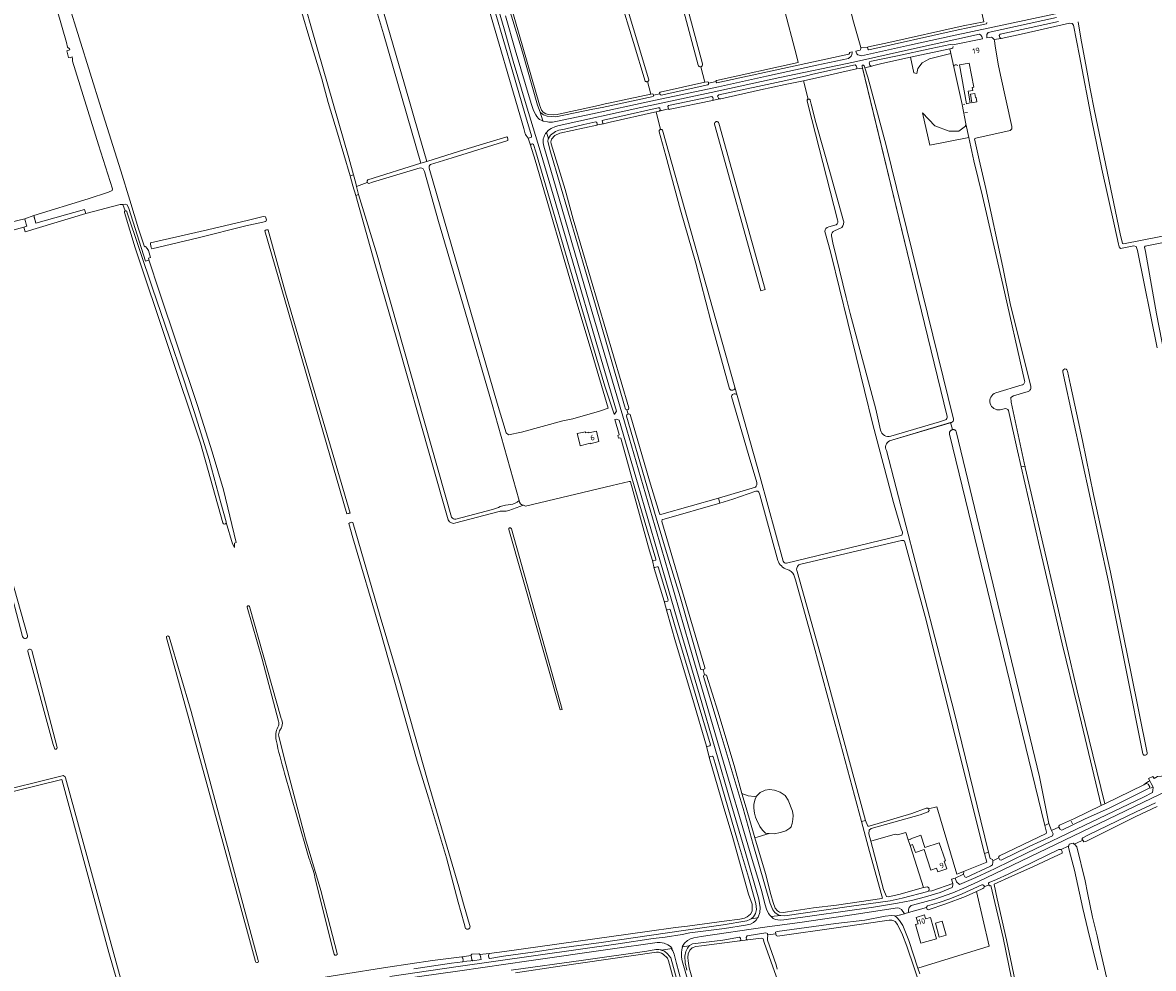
# Model space of a CAD drawing. Header units: metres. Extents: x 209813 to 223847, y 571801 to 587119.
# Tile 480 of 656: x 215632 to 216462, y 580434 to 581128. Entities that reach past the tile are written whole.
import ezdxf
from ezdxf.enums import TextEntityAlignment as Align

# ---------------------------------------------------------------- set-up
doc = ezdxf.new("R2010")
doc.units = ezdxf.units.M
for name, color, linetype, lineweight in [('B-RO-GK-BESCHOEIING-G', 8, 'GK-BESCHOEIING', 0), ('B-RO-GR-BEPLANTING_CULTUUR_BOSPLANTSOEN-GV', 8, 'Continuous', 0), ('B-RO-GR-BOUWLAND-GV', 8, 'Continuous', 0), ('B-RO-GR-GRAS-GV', 8, 'Continuous', 0), ('B-RO-KW-KUNSTWERK_STUW-G', 8, 'Continuous', 0), ('B-RO-OG-BEBOUWING-GV', 8, 'Continuous', 0), ('B-RO-OG-BEBOUWING-T18', 8, 'Continuous', 0), ('B-RO-OG-TERREIN_ERF-GV', 8, 'Continuous', 0), ('B-RO-OG-WATER_GREPPEL-GV', 8, 'Continuous', 0), ('B-RO-OG-WEG-GV', 8, 'Continuous', 0), ('B-RO-VH-ONVERHARD-GV', 8, 'Continuous', 0)]:
    doc.layers.add(name, color=color, linetype=linetype, lineweight=lineweight)
doc.styles.add('NLCS-ISO-M200-T18', font='txt', dxfattribs={"height": 0.36})
doc.linetypes.add('GK-BESCHOEIING', pattern='A,30,-5,[1,NLCS.shx,S=1,R=0,X=0,Y=0],-5', length=40)

msp = doc.modelspace()

# ---------------------------------------------------------------- linework, layer by layer
at = {"layer": 'B-RO-GK-BESCHOEIING-G', "flags": 128}
for points in [[(216323.42, 581068.495), (216322.504, 581068.248)], [(216325.285, 581062.517), (216323.436, 581062.178)], [(215633.473, 580984.285), (215633.89, 580982.953)], [(215634.491, 580980.456), (215634.934, 580978.934)], [(215640.456, 580985.315), (215640.039, 580986.92)], [(215641.319, 580982.338), (215640.456, 580985.315)], [(215641.679, 580981.111), (215641.319, 580982.338)], [(215810.262, 580976.079), (215810.941, 580976.19)], [(215810.941, 580976.19), (215811.46, 580976.274)], [(215726.294, 580963.31), (215725.761, 580965.707)], [(215871.077, 580768.019), (215870.599, 580767.904)], [(215871.623, 580768.151), (215871.077, 580768.019)], [(215872.832, 580761.41), (215872.002, 580761.218)], [(215873.502, 580761.565), (215872.832, 580761.41)], [(215955.134, 580439.989), (215954.898, 580441.44)], [(215961.185, 580443.559), (215961.682, 580440.345)], [(215968.128, 580442.153), (215967.91, 580442.94)], [(215968.129, 580442.15), (215968.128, 580442.153)]]:
    msp.add_lwpolyline(points, dxfattribs=at)
at = {"layer": 'B-RO-GR-BEPLANTING_CULTUUR_BOSPLANTSOEN-GV', "flags": 128}
for points in [[(216313.074, 581105.806), (216312.319, 581109.177), (216283.614, 581103.07), (216286.039, 581091.685), (216288.154, 581091.097), (216288.948, 581094.669), (216292.123, 581099.034), (216297.46, 581101.945)], [(216326.441, 581044.063), (216324.28, 581054.034), (216323.873, 581052.468), (216319.11, 581048.764), (216311.967, 581048.764), (216301.383, 581052.6), (216292.334, 581062.117), (216297.694, 581038.511)]]:
    msp.add_lwpolyline(points, close=True, dxfattribs=at)
at = {"layer": 'B-RO-GR-BOUWLAND-GV', "flags": 128}
for points in [[(216464.697, 580889.696), (216450.206, 580961.221), (216449.234, 580964.138), (216447.595, 580964.488), (216437.668, 580962.686), (216436.636, 580963.924), (216436.125, 580965.901), (216433.378, 580979.146), (216424.037, 581020.86), (216416.664, 581056.518), (216407.645, 581104.06), (216403.182, 581126.565), (216402.2, 581127.925), (216400.24, 581128.007), (216364.757, 581120.097), (216350.005, 581116.778), (216344.957, 581115.992), (216345.274, 581114.987), (216345.592, 581111.441), (216347.879, 581098.003), (216349.592, 581089.866), (216358.056, 581052.158), (216358.005, 581050.48), (216356.645, 581049.201), (216331.452, 581043.705), (216330.603, 581043.015), (216333.929, 581027.739), (216338.837, 581006.71), (216351.393, 580948.849), (216356.768, 580922.225), (216371.77, 580861.192)], [(216243.912, 581094.413), (216219.209, 581088.877), (216205.002, 581085.722), (216208.562, 581072.287), (216208.723, 581072.32), (216208.966, 581072.327), (216209.206, 581072.285), (216209.539, 581072.136), (216209.73, 581071.985), (216209.887, 581071.798), (216210.004, 581071.585), (216210.712, 581068.641), (216214.196, 581055.209), (216224.914, 581017.204), (216234.149, 580983.559)], [(216310.5, 580839.184), (216289.167, 580926.615), (216248.306, 581095.134), (216243.912, 581094.413)], [(216225.467, 580971.909), (216226.63, 580966.729), (216236.281, 580926.536), (216239.263, 580914.883), (216258.061, 580844.662), (216261.604, 580829.234)], [(216233.102, 580977.94), (216227.849, 580975.679)], [(216398.71, 580872.555), (216401.016, 580862.354), (216409.86, 580821.716), (216417.845, 580781.999), (216430.251, 580724.996)], [(216369.84, 580857.511), (216359.051, 580854.455), (216357.193, 580853.204), (216357.515, 580849.753), (216367.839, 580801.781), (216381.781, 580742.126), (216405.898, 580637.869), (216426.143, 580554.883), (216454.779, 580568.657), (216456.384, 580570.055), (216458.183, 580571.166), (216459.266, 580571.694), (216458.322, 580573.501), (216461.375, 580574.911), (216462.308, 580573.368), (216464.956, 580574.817), (216467.761, 580575.187), (216475.006, 580578.468)], [(216250.632, 580542.637), (216252.213, 580538.454), (216253.119, 580538.432), (216284.592, 580547.697), (216295.074, 580551.586), (216296.36, 580551.538), (216296.653, 580551.049), (216302.877, 580552.686), (216317.523, 580503.06), (216323.637, 580505.565), (216339.575, 580512.062), (216337.968, 580518.402), (216294.219, 580692.428), (216279.502, 580747.043)], [(216200.098, 580726.25), (216200.358, 580725.386), (216219.27, 580658.149), (216250.632, 580542.637)], [(216430.251, 580724.996), (216445.227, 580651.672), (216457.28, 580592.255)], [(216464.674, 580552.818), (216448.945, 580545.591), (216412.135, 580527.047), (216410.841, 580526.912), (216409.923, 580528.074), (216405.406, 580525.871), (216403.727, 580525.286), (216404.249, 580524.844), (216405.523, 580523.269), (216411.64, 580498.352), (216413.569, 580489.41), (216417.234, 580471.599), (216420.452, 580457.918), (216422.448, 580448.692), (216430.932, 580412.941), (216439.256, 580377.122), (216448.214, 580341.112), (216452.981, 580318.375), (216457.312, 580297.297), (216463.447, 580274.137)], [(216421.1, 580433.013), (216413.812, 580462.46), (216410.044, 580477.853), (216403.856, 580506.059), (216400.006, 580520.797), (216399.598, 580523.045), (216399.818, 580523.913), (216399.318, 580523.738), (216394.069, 580521.191), (216394.961, 580519.931), (216394.848, 580518.496), (216389.086, 580515.905), (216373.786, 580508.781), (216358.054, 580501.77), (216345.007, 580495.907), (216344.859, 580495.519), (216347.281, 580485.083), (216354.132, 580454.965), (216362.115, 580416.464)], [(216359.828, 580415.865), (216351.463, 580456.364), (216342.632, 580494.947), (216341.792, 580494.667), (216341.137, 580495.159), (216341.052, 580495.465), (216337.731, 580493.854), (216337.339, 580493.227), (216336.691, 580492.584), (216331.958, 580490.435), (216341.283, 580450.301), (216289.012, 580434.19), (216290.354, 580430.095)], [(216193.503, 580404.249), (216176.261, 580452.98), (216175.367, 580455.757), (216174.041, 580456.21), (216158.187, 580454.255), (216141.412, 580452.104), (216130.188, 580450.491), (216125.99, 580450.023), (216123.205, 580449.068), (216121.55, 580447.444), (216120.478, 580444.783), (216120.21, 580441.994), (216120.278, 580439.423), (216121.119, 580434.377), (216129.004, 580407.035)], [(216111.921, 580417.893), (216105.889, 580439.64), (216105.098, 580441.417), (216102.038, 580444.533), (216100.822, 580445.271), (216098.598, 580445.81), (216097.124, 580445.802), (216026.304, 580435.676), (215993.729, 580430.755)]]:
    msp.add_lwpolyline(points, dxfattribs=at)
at = {"layer": 'B-RO-GR-BOUWLAND-GV'}
for points in [[(216234.149, 580983.559, -0.3117731), (216233.102, 580977.94)], [(216227.849, 580975.679, 0.3089588), (216225.467, 580971.909)], [(216371.77, 580861.192, -0.4209137), (216369.84, 580857.511)], [(216309.15, 580836.8, 0.3965071), (216310.5, 580839.184)], [(216261.604, 580829.234, 0.4334538), (216269.17, 580824.819)], [(216279.502, 580747.043, 0.4034613), (216277.015, 580748.163)]]:
    msp.add_lwpolyline(points, format="xyb", dxfattribs=at)
at = {"layer": 'B-RO-GR-GRAS-GV', "flags": 128}
for points in [[(216190.787, 581331.518), (216191.218, 581331.554), (216191.64, 581331.46), (216192.015, 581331.243), (216192.356, 581330.891), (216201.774, 581294.098), (216219.344, 581222.385), (216224.912, 581199.733), (216231.445, 581170.678), (216241.226, 581130.855), (216246.128, 581113.723), (216246.988, 581110.151), (216251.932, 581110.457)], [(216064.132, 581311.89), (216058.922, 581308.723), (216030.235, 581293.262), (216028.149, 581292.014), (216029.643, 581288.296), (216032.184, 581279.182), (216032.412, 581279.27), (216032.652, 581279.311), (216032.895, 581279.305), (216033.133, 581279.252), (216033.458, 581279.087), (216033.85, 581278.73), (216091.564, 581086.477), (216091.445, 581086.079), (216091.384, 581085.932), (216091.219, 581085.661), (216091.117, 581085.539), (216090.878, 581085.33), (216090.602, 581085.173)], [(216127.651, 581097.282), (216073.815, 581298.87), (216073.913, 581299.34), (216073.961, 581299.493), (216074.103, 581299.781), (216074.299, 581300.034), (216074.415, 581300.145), (216074.542, 581300.244), (216074.822, 581300.401), (216071.502, 581313.578), (216070.974, 581313.46)], [(216074.822, 581300.401), (216074.972, 581300.457), (216075.286, 581300.524), (216075.607, 581300.526), (216075.922, 581300.465), (216076.073, 581300.411), (216076.355, 581300.259), (216076.602, 581300.053), (216076.791, 581299.839), (216130.856, 581098.098)], [(215622.253, 580981.571), (215633.473, 580984.285), (215640.039, 580986.92), (215679.936, 580999.002), (215694.835, 581003.883), (215697.748, 581005.115), (215697.776, 581006.371), (215687.652, 581038.672), (215668.472, 581100.167), (215668.569, 581101.963), (215668.181, 581103.222), (215666.716, 581102.619), (215665.597, 581102.963), (215664.477, 581107.702), (215666.506, 581108.378), (215666.23, 581109.236), (215664.907, 581110.372), (215664.062, 581113.9), (215657.264, 581137.723), (215623.414, 581258.395)], [(216251.932, 581110.457), (216252.781, 581110.764), (216267.665, 581113.897), (216322.258, 581126.009), (216337.451, 581129.127), (216319.914, 581208.078)], [(216001.39, 581045.603), (216000.936, 581046.198), (216000.667, 581046.763), (215999.651, 581050.601), (215971.033, 581148.91), (215964.106, 581173.805), (215960.891, 581186.86), (215957.551, 581196.111), (215957.295, 581196.187), (215926.102, 581187.364), (215887.42, 581175.564), (215887.01, 581173.73), (215893.338, 581148.487), (215912.155, 581083.316), (215922.879, 581045.784), (215928.543, 581026.591), (215952.596, 581034.097), (215970.176, 581039.385), (215987.248, 581044.623), (215987.676, 581044.024), (215988.099, 581042.966), (215988.037, 581041.826), (215947.228, 581029.135), (215931.251, 581024.235)], [(215885.198, 581013.066), (215924.095, 581025.203), (215896.668, 581120.265), (215888.715, 581147.346), (215880.522, 581175.688), (215879.05, 581180.282), (215841.459, 581168.973), (215839.556, 581173.452), (215839.321, 581175.866)], [(215835.443, 581154.684), (215848.211, 581108.986), (215871.449, 581029.235), (215874.819, 581016.649), (215876.547, 581010.649), (215877.033, 581008.205)], [(215944.215, 580763.306), (215931.659, 580807.143), (215906.618, 580895.784), (215889.908, 580953.182), (215876.497, 581001.517), (215874.202, 581008.555), (215872.345, 581016.043), (215863.074, 581047.176), (215856.273, 581069.841), (215851.474, 581087.138), (215841.172, 581121.023), (215831.675, 581153.428)], [(215987.377, 581151.323), (216011.167, 581068.04), (216012.808, 581064.22), (216014.08, 581062.795), (216015.954, 581061.545), (216017.902, 581061.087), (216021.718, 581060.816), (216024.224, 581060.971), (216025.212, 581061.238), (216050.18, 581066.545), (216056.63, 581068.133), (216057.227, 581068.38), (216092.893, 581075.973), (216090.602, 581085.173), (216090.454, 581085.117), (216090.144, 581085.05), (216089.826, 581085.048), (216089.669, 581085.071), (216089.515, 581085.109), (216089.222, 581085.233), (216089.087, 581085.316), (216088.819, 581085.522), (216080.193, 581113.88), (216070.168, 581147.014)], [(215665.6, 581144.053), (215665.793, 581143.496), (215665.353, 581143.338), (215689.563, 581065.296), (215703.992, 581019.588), (215710.586, 580998.039), (215716.917, 580976.975), (215721.297, 580963.778), (215722.098, 580963.994), (215723.423, 580962.514), (215724.379, 580961.25), (215725.735, 580955.977), (215724.256, 580955.515), (215724.756, 580953.558), (215731.976, 580932.034), (215760.286, 580847.235), (215771.002, 580813.236), (215779.337, 580785.323), (215788.686, 580746.608), (215787.381, 580746.195), (215787.446, 580743.169), (215785.898, 580745.725), (215781.252, 580761.47)], [(216132.707, 581084.665), (216134.396, 581085.037), (216135.199, 581084.673), (216135.313, 581083.883), (216140.827, 581085.118), (216140.728, 581085.508), (216141.247, 581085.95), (216201.048, 581099.194), (216199.774, 581104.207), (216190.38, 581140.494)], [(216406.741, 581128.939), (216408.604, 581117.023), (216412.714, 581094.718), (216415.385, 581079.75), (216418.683, 581063.597), (216437.422, 580973.278), (216439.072, 580966.307), (216439.853, 580965.963), (216490.982, 580976.107), (216492.78, 580976.126), (216494.838, 580975.954), (216495.141, 580974.646), (216499.267, 580975.324), (216498.99, 580976.833), (216502.098, 580978.014), (216509.025, 580979.443), (216525.272, 580982.247), (216531.267, 580983.706), (216548.866, 580986.316), (216551.385, 580986.774)], [(216367.26, 580865.62), (216351.39, 580936.183), (216336.441, 581001.006), (216330.132, 581026.96), (216326.441, 581044.063), (216297.694, 581038.511), (216292.334, 581062.117), (216301.383, 581052.6), (216311.967, 581048.764), (216319.11, 581048.764), (216323.873, 581052.468), (216324.28, 581054.034), (216321.465, 581068.336), (216313.074, 581105.806), (216297.46, 581101.945), (216292.123, 581099.034), (216288.948, 581094.669), (216288.154, 581091.097), (216286.039, 581091.685), (216283.614, 581103.07), (216262.543, 581098.466), (216250.098, 581095.379), (216252.297, 581088.449), (216265.599, 581038.355), (216315.044, 580837.313)], [(216129.641, 581095.97), (216132.707, 581084.665)], [(216205.002, 581085.722), (216191.559, 581083.05), (216173.388, 581079.003), (216144.381, 581072.487), (216143.318, 581072.551), (216138.232, 581071.239), (216107.179, 581064.867), (216106.451, 581064.735), (216105.856, 581065.099), (216096.865, 581063.035), (216100.133, 581050.034), (216100.56, 581050.083), (216100.982, 581050.002), (216101.36, 581049.799), (216101.638, 581049.567), (216154.668, 580860.751)], [(216099.619, 581076.163), (216099.41, 581076.89), (216099.938, 581077.457), (216132.707, 581084.665)], [(216230.08, 580983.602), (216208.464, 581067.95), (216207.655, 581071.043), (216207.667, 581071.287), (216207.726, 581071.523), (216207.832, 581071.742), (216207.979, 581071.937), (216208.161, 581072.098), (216208.372, 581072.221), (216208.562, 581072.287), (216205.002, 581085.722)], [(216092.893, 581075.973), (216094.107, 581076.232), (216094.8, 581076.006), (216094.981, 581075.169), (216099.619, 581076.163)], [(216096.865, 581063.035), (216095.657, 581062.791), (216063.156, 581055.36), (216058.263, 581054.221), (216053.659, 581053.401)], [(216142.921, 581054.61), (216176.781, 580932.53), (216173.789, 580931.59), (216139.791, 581053.894)], [(216053.659, 581053.401), (216053.24, 581053.267), (216026.243, 581047.245), (216022.587, 581045.622), (216020.158, 581042.779), (216019.654, 581040.953), (216019.932, 581039.449), (216030.076, 581005.872), (216035.877, 580984.172), (216043.105, 580960.204), (216076.842, 580845.496), (216076.573, 580844.497), (216075.426, 580844.151), (216076.343, 580840.962), (216076.758, 580841.092), (216077.823, 580840.765), (216092.025, 580791.983), (216099.117, 580768.769), (216099.58, 580767.61), (216099.761, 580767.397), (216101.122, 580767.591), (216142.575, 580779.356), (216169.78, 580787.264)], [(216150.739, 580859.644), (216136.981, 580909.36), (216125.935, 580951.779), (216114.84, 580990.776), (216104.011, 581030.652), (216099.071, 581048.374), (216099.11, 581048.936), (216099.194, 581049.211), (216099.331, 581049.463), (216099.623, 581049.777), (216099.865, 581049.931), (216100.133, 581050.034)], [(215930.378, 581021.606), (215980.239, 580849.103), (215986.891, 580827.255), (215988.529, 580825.67), (215998.17, 580827.66), (216028.373, 580835.955), (216035.715, 580837.622), (216055.254, 580843.182), (216061.688, 580845.252), (216050.044, 580885.169), (216038.684, 580922.793), (216008.2, 581027.424), (216004.739, 581038.554), (216002.842, 581043.724), (216001.39, 581045.603)], [(215923.728, 581021.929), (215888.735, 581011.198), (215885.965, 581010.404)], [(215996.238, 580777.478), (215976.567, 580848.099), (215956.822, 580916.171), (215937.256, 580982.338), (215926.942, 581019.099)], [(215884.815, 581011.151), (215877.033, 581008.205), (215878.492, 581002.301), (215892.176, 580957.753), (215946.779, 580765.255)], [(215707.107, 580990.192), (215705.504, 580995.015), (215703.552, 580994.906), (215678.273, 580988.421), (215633.778, 580974.923), (215632.739, 580978.327), (215603.304, 580970.189), (215554.03, 580956.164), (215527.176, 580948.45), (215488.423, 580936.907), (215485.768, 580935.781), (215485.075, 580934.955), (215483.836, 580934.558), (215485.142, 580930.349), (215486.688, 580930.713), (215586.228, 580561.053), (215586.573, 580559.704)], [(215778.826, 580761.043), (215762.39, 580819.646), (215714.553, 580963.156), (215706.746, 580988.969)], [(216495.141, 580974.646), (216495.598, 580972.67), (216494.603, 580971.94), (216477.704, 580968.802), (216455.738, 580964.299), (216455.306, 580963.569), (216455.931, 580960.49), (216464.211, 580914.731), (216471.653, 580875.631), (216474.727, 580860.016), (216490.054, 580779.263), (216492.29, 580767.79)], [(215631.902, 580677.661), (215620.315, 580721.778), (215568.565, 580910.921), (215562.952, 580931.313)], [(215566.342, 580932.428), (215589.915, 580841.815), (215610.675, 580765.273), (215635.571, 580678.368)], [(216156.374, 580854.676), (216154.668, 580860.751)], [(216346.084, 580856.535), (216365.522, 580862.424)], [(216170.66, 580790.869), (216164.473, 580812.029), (216152.258, 580854.021)], [(216156.374, 580854.676), (216173.205, 580794.749), (216190.179, 580733.009)], [(216352.217, 580844.843), (216349.456, 580844.216)], [(216392.393, 580537.627), (216392.414, 580538.41), (216392.989, 580539.27), (216403.855, 580544.138), (216423.398, 580553.563), (216406.423, 580625.376), (216394.993, 580672.289), (216378.33, 580743.532), (216362.105, 580814.078), (216355.439, 580843.543)], [(216313.03, 580834.738), (216268.049, 580821.308)], [(216313.672, 580834.93), (216313.03, 580834.738), (216314.286, 580829.595), (216314.547, 580829.636), (216314.811, 580829.652), (216315.076, 580829.641), (216315.338, 580829.604), (216315.595, 580829.541), (216315.844, 580829.453), (216316.084, 580829.341), (216316.311, 580829.206), (216316.524, 580829.049), (216316.72, 580828.871), (216316.898, 580828.675), (216317.199, 580828.268), (216361.047, 580645.671), (216378.185, 580574.696), (216385.049, 580540.334), (216387.155, 580535.159), (216392.393, 580537.627)], [(216265.844, 580814.289), (216315.657, 580622.385), (216340.714, 580519.317), (216342.146, 580514.735), (216343.686, 580514.001), (216343.92, 580512.88), (216348.469, 580515.055), (216348.187, 580515.602), (216348.839, 580516.546), (216383.209, 580533.143), (216383.452, 580533.958), (216382.155, 580538.953), (216312.155, 580826.375), (216312.174, 580827.18), (216312.206, 580827.443), (216312.265, 580827.701), (216312.349, 580827.952), (216312.457, 580828.193), (216312.588, 580828.423), (216312.742, 580828.639), (216312.916, 580828.838), (216313.109, 580829.019), (216313.319, 580829.18), (216313.544, 580829.319), (216313.782, 580829.435), (216314.03, 580829.527), (216314.286, 580829.595)], [(215961.185, 580443.559), (215961.15, 580443.841), (215961.264, 580444.175), (215961.524, 580444.414), (215961.796, 580444.496), (215966.635, 580444.704), (215966.964, 580444.636), (215967.165, 580444.537), (215967.342, 580444.399), (215967.488, 580444.229), (215974.257, 580444.881), (215985.678, 580446.433), (216090.347, 580461.001), (216110.97, 580463.997), (216119.811, 580465.105), (216146.799, 580468.606), (216158.187, 580470.191), (216161.694, 580470.934), (216163.59, 580471.857), (216166.218, 580473.751), (216167.267, 580476.038), (216167.465, 580478.364), (216167.32, 580481.268), (216164.732, 580488.582), (216153.096, 580529.843), (216146.012, 580553.576), (216136.115, 580588.163), (216133.794, 580597.231), (216123.853, 580631.32), (216111.089, 580673.823), (216104.634, 580696.185), (216102.797, 580703.559), (216095.346, 580727.646), (216094.256, 580733.443), (216091.969, 580740.703), (216078.005, 580791.363), (216077.698, 580791.56), (216077.163, 580791.63), (216064.66, 580788.598), (216000.946, 580773.437), (215999.542, 580774.097), (215988.843, 580770.277)], [(216169.997, 580784.443), (216153.238, 580778.549), (216143.612, 580775.537), (216102.703, 580763.885), (216101.297, 580763.606), (216101.028, 580762.2), (216122.315, 580689.738), (216132.503, 580654.966), (216132.503, 580653.87), (216131.339, 580653.446), (216132.459, 580649.506), (216133.017, 580649.647), (216133.767, 580649.217), (216142.093, 580622.803), (216154.048, 580582.885), (216159.859, 580562.53), (216164.44, 580560.778), (216168.965, 580560.222), (216170.498, 580560.459), (216173.117, 580563.181), (216176.94, 580564.754), (216179.983, 580565.325), (216183.676, 580564.78), (216188.021, 580563.371), (216191.465, 580560.892), (216193.776, 580557.6), (216196.919, 580549.551), (216197.347, 580546.145), (216197.213, 580543.283), (216196.704, 580540.458), (216195.878, 580538.021), (216195.023, 580537.044), (216191.999, 580535.102), (216188.169, 580533.679), (216183.464, 580532.912), (216179.937, 580532.993)], [(216192.576, 580731.595), (216276.497, 580751.788)], [(216169.402, 580529.889), (216177.16, 580503.65), (216181.049, 580488.269), (216182.771, 580482.428), (216184.329, 580478.283), (216185.959, 580476.344), (216187.505, 580475.359), (216190.363, 580475.023), (216193.331, 580475.454), (216212.332, 580478.347), (216229.137, 580480.492), (216262.433, 580485.332), (216262.986, 580485.609), (216262.406, 580487.376), (216253.421, 580519.85), (216247.537, 580541.806), (216232.116, 580599.08), (216225.601, 580623.162), (216212.786, 580670.212), (216199.251, 580719.251), (216198.004, 580722.859)], [(215819.604, 580615.493), (215807.653, 580661.096), (215796.766, 580699.164)], [(215798.382, 580699.74), (215821.758, 580617.587)], [(215739.406, 580677.449), (215755.646, 580622.63), (215804.903, 580439.771)], [(215819.958, 580604.397), (215823.845, 580588.621), (215839.644, 580529.209), (215850.728, 580491.179), (215862.87, 580444.96)], [(215588.373, 580558.601), (215607.652, 580562.202), (215660.838, 580575.458)], [(215663.467, 580573.915), (215709.146, 580407.138), (215747.75, 580412.401), (215790.683, 580418.466), (215797.197, 580419.001), (215797.958, 580420.262), (215808.541, 580421.794), (215809.947, 580421.089), (215817.296, 580422.07), (215826.893, 580423.211), (215865.847, 580429.418), (215899.955, 580434.944), (215932.667, 580439.701), (215954.235, 580442.503)], [(215841.904, 580515.144), (215833.312, 580545.009), (215824.229, 580577.346)], [(215660.756, 580572.657), (215608.942, 580560.061), (215590.306, 580556.281)], [(215706.363, 580406.626), (215695.189, 580445.61), (215660.756, 580572.657)], [(216159.859, 580562.53), (216162.917, 580551.82), (216169.402, 580529.889), (216179.937, 580532.993), (216177.13, 580533.39), (216174.957, 580535.585), (216172.918, 580538.258), (216170.578, 580543.269), (216169.854, 580544.942), (216169.065, 580548.044), (216168.554, 580551.665), (216168.611, 580554.567), (216169.506, 580558.133), (216170.498, 580560.459)]]:
    msp.add_lwpolyline(points, dxfattribs=at)
at = {"layer": 'B-RO-GR-GRAS-GV'}
for points in [[(216130.856, 581098.098, -0.4417406), (216129.641, 581095.97)], [(216139.791, 581053.894, -0.9475702), (216142.921, 581054.61)], [(215926.942, 581019.099, 0.3070197), (215923.728, 581021.929)], [(215931.251, 581024.235, 0.3534245), (215930.378, 581021.606)], [(215706.746, 580988.969, -0.3969749), (215707.107, 580990.192)], [(216228.947, 580980.08, 0.3652328), (216230.08, 580983.602)], [(216365.522, 580862.424, 0.4484475), (216367.26, 580865.62)], [(216154.668, 580860.751, -0.8419791), (216150.739, 580859.644)], [(216349.456, 580844.216, -0.9325942), (216346.084, 580856.535)], [(216355.439, 580843.543, 0.4299337), (216352.217, 580844.843)], [(216169.78, 580787.264, 0.2693406), (216170.66, 580790.869)], [(215982.488, 580773.138, -0.0555134), (215990.08, 580774.594)], [(215984.517, 580769.665, 0.0967761), (215981.664, 580769.593)], [(215988.843, 580770.277, -0.1020918), (215984.517, 580769.665)], [(215781.252, 580761.47, -0.8614907), (215778.826, 580761.043)], [(215988.659, 580756.358, -0.9230858), (215990.555, 580757.013)], [(216276.497, 580751.788, 0.4193301), (216277.597, 580754.2)], [(216192.949, 580726.932, -0.2307101), (216186.219, 580733.604)], [(216198.004, 580722.859, 0.2302556), (216192.949, 580726.932)], [(215796.766, 580699.164, -0.9852571), (215798.382, 580699.74)], [(215819.682, 580612.106, 0.209053), (215819.604, 580615.493)], [(215821.758, 580617.587, -0.2940551), (215820.499, 580608.546)], [(215824.229, 580577.346, -0.0246247), (215818.005, 580601.607)], [(215660.838, 580575.458, -0.428937), (215663.467, 580573.915)], [(215846.495, 580500.756, 0.0393034), (215841.904, 580515.144)], [(215804.903, 580439.771, -1.0376985), (215802.844, 580438.95)]]:
    msp.add_lwpolyline(points, format="xyb", dxfattribs=at)
at = {"layer": 'B-RO-GR-GRAS-GV', "flags": 128}
for points in [[(215725.761, 580965.707), (215725.69, 580966.764), (215767.685, 580976.402), (215797.755, 580983.487), (215808.539, 580986.141), (215810.045, 580985.773), (215810.874, 580983.564), (215810.479, 580982.379), (215795.782, 580979.145), (215760.63, 580970.536), (215726.817, 580962.324), (215726.294, 580963.31)], [(215809.567, 580975.514), (215810.262, 580976.079), (215811.46, 580976.274), (215811.92, 580976.287), (215812.179, 580976.114), (215824.929, 580930.1), (215872.25, 580768.37), (215871.623, 580768.151), (215870.599, 580767.904), (215869.892, 580767.789)], [(215874.211, 580750.194), (215871.395, 580760.742), (215872.002, 580761.218), (215873.502, 580761.565), (215874.373, 580761.517), (215894.275, 580692.374), (215909.112, 580643.063), (215929.675, 580570.466), (215952.093, 580493.799), (215955.508, 580481.448), (215960.347, 580464.422), (215960.252, 580464.074), (215960.182, 580463.893), (215960.095, 580463.721), (215959.869, 580463.408), (215959.585, 580463.146), (215959.425, 580463.039), (215959.254, 580462.948), (215958.89, 580462.82), (215958.507, 580462.769), (215958.314, 580462.773), (215957.933, 580462.84), (215957.75, 580462.901), (215957.574, 580462.982), (215957.408, 580463.079), (215957.045, 580463.344), (215955.968, 580466.952), (215951.495, 580482.535), (215943.036, 580515.124), (215929.882, 580559.263), (215921.395, 580586.196), (215893.988, 580683.04)], [(216460.31, 580569.697), (216459.266, 580571.694), (216458.183, 580571.166), (216456.384, 580570.055), (216454.779, 580568.657), (216456.867, 580569.661), (216457.981, 580569.329), (216459.108, 580567.261), (216458.785, 580566.326), (216461.711, 580566.715), (216461.757, 580566.997)], [(216281.844, 580528.322), (216280.017, 580533.753), (216273.989, 580532.156), (216273.035, 580532.192), (216272.304, 580532.564), (216254.421, 580527.488), (216263.716, 580491.934), (216265.833, 580486.737), (216267.098, 580486.618), (216275.026, 580488.268), (216293.035, 580493.269), (216283.199, 580524.295)], [(215954.235, 580442.503), (215954.898, 580441.44), (215955.134, 580439.989), (215954.939, 580439.006), (215960.769, 580439.554), (215962.061, 580439.79), (215961.682, 580440.345), (215961.185, 580443.559)]]:
    msp.add_lwpolyline(points, close=True, dxfattribs=at)
at = {"layer": 'B-RO-GR-GRAS-GV'}
msp.add_arc((215886.109, 581011.888), 1.489, 127.721776, 263.560586, dxfattribs=at)
at = {"layer": 'B-RO-KW-KUNSTWERK_STUW-G', "flags": 128}
msp.add_lwpolyline([(216402.541, 580540.235), (216401.508, 580542.17)], dxfattribs=at)
at = {"layer": 'B-RO-OG-BEBOUWING-GV', "flags": 128}
for points in [[(216281.844, 580528.322), (216283.199, 580524.295), (216285.131, 580524.945), (216287.115, 580519.048), (216293.497, 580521.195), (216298.582, 580506.082), (216302.755, 580507.486), (216303.653, 580504.818), (216310.14, 580507.001), (216308.22, 580512.707), (216309.173, 580513.028), (216304.709, 580526.296), (216294.104, 580522.728), (216291.077, 580531.725), (216283.687, 580529.239), (216283.776, 580528.972)], [(216287.262, 580466.186), (216291.216, 580452.492), (216302.703, 580455.8), (216298.201, 580471.392), (216294.56, 580470.344), (216293.733, 580473.206), (216287.734, 580471.478), (216289.109, 580466.718)]]:
    msp.add_lwpolyline(points, close=True, dxfattribs=at)
at = {"layer": 'B-RO-OG-TERREIN_ERF-GV', "flags": 128}
for points in [[(216313.989, 581109.555), (216312.319, 581109.177), (216315.31, 581095.82)], [(216291.8, 580417.733), (216280.775, 580450.262), (216277.743, 580458.596), (216273.995, 580466.253), (216272.409, 580468.302), (216271.402, 580468.964), (216269.85, 580469.354), (216267.807, 580469.507), (216230.804, 580464.078), (216185.974, 580457.569), (216185.047, 580458.153), (216184.781, 580459.423), (216178.649, 580458.598), (216178.781, 580457.837), (216178.499, 580456.675), (216178.526, 580454.774), (216185.065, 580436.491), (216185.624, 580433.488)]]:
    msp.add_lwpolyline(points, dxfattribs=at)
at = {"layer": 'B-RO-OG-TERREIN_ERF-GV'}
for points in [[(216314.984, 581110.837, -0.283791), (216313.989, 581109.555)], [(216315.31, 581095.82, -0.7836179), (216318.17, 581096.751)]]:
    msp.add_lwpolyline(points, format="xyb", dxfattribs=at)
at = {"layer": 'B-RO-OG-TERREIN_ERF-GV', "flags": 128}
for points in [[(216330.046, 581081.116), (216328.893, 581080.888), (216329.323, 581078.71), (216325.786, 581078.011), (216327.471, 581069.484), (216324.673, 581068.931), (216319.472, 581097.383), (216326.563, 581098.749)], [(216331.321, 581073.504), (216331.729, 581073.572), (216332.3, 581070.188), (216328.68, 581069.577), (216328.202, 581072.776), (216327.675, 581075.899), (216330.827, 581076.431)], [(216040.83, 580819.271), (216038.936, 580826.655), (216044.958, 580827.996), (216045.145, 580827.157), (216047.415, 580827.662), (216047.527, 580827.159), (216053.213, 580828.425), (216054.895, 580820.873), (216048.452, 580819.234), (216048.344, 580819.655), (216041.202, 580817.823)], [(216296.883, 580490.711), (216299.238, 580491.062), (216314.648, 580496.365), (216313.563, 580499.45), (216316.414, 580500.287), (216322.506, 580503.062), (216322.436, 580503.212), (216322.622, 580505.117), (216317.523, 580503.06), (216302.877, 580552.686), (216296.653, 580551.049), (216297.287, 580549.992), (216296.615, 580549.014), (216290.615, 580546.803), (216254.81, 580536.771), (216253.143, 580535.599), (216253.002, 580532.916), (216254.421, 580527.488), (216272.304, 580532.564), (216273.035, 580532.192), (216273.989, 580532.156), (216280.017, 580533.753), (216281.844, 580528.322), (216283.776, 580528.972), (216283.687, 580529.239), (216291.077, 580531.725), (216294.104, 580522.728), (216304.709, 580526.296), (216309.173, 580513.028), (216308.22, 580512.707), (216310.14, 580507.001), (216303.653, 580504.818), (216302.755, 580507.486), (216298.582, 580506.082), (216293.497, 580521.195), (216287.115, 580519.048), (216285.131, 580524.945), (216283.199, 580524.295), (216293.035, 580493.269), (216296.054, 580493.879), (216296.986, 580493.152), (216297.342, 580491.965)], [(216289.012, 580434.19), (216341.283, 580450.301), (216331.958, 580490.435), (216323.864, 580486.759), (216309.417, 580481.436), (216296.524, 580476.958), (216295.677, 580477.153), (216295.237, 580478.805), (216282.037, 580474.958), (216276.378, 580473.354), (216272.389, 580472.307), (216273.48, 580471.452), (216275.484, 580469.156), (216277.969, 580465.395), (216282.343, 580454.53)], [(216301.831, 580467.302), (216306.89, 580468.69), (216309.712, 580458.407), (216304.653, 580457.019)]]:
    msp.add_lwpolyline(points, close=True, dxfattribs=at)
at = {"layer": 'B-RO-OG-WATER_GREPPEL-GV', "flags": 128}
for points in [[(216130.856, 581098.098), (216076.791, 581299.839), (216076.602, 581300.053), (216076.484, 581300.162), (216076.355, 581300.259), (216076.073, 581300.411), (216075.766, 581300.504), (216075.607, 581300.526), (216075.286, 581300.524), (216075.127, 581300.498), (216074.822, 581300.401), (216074.542, 581300.244), (216074.415, 581300.145), (216074.195, 581299.912), (216074.103, 581299.781), (216073.961, 581299.493), (216073.913, 581299.34), (216073.815, 581298.87), (216127.651, 581097.282)], [(216070.168, 581147.014), (216080.193, 581113.88), (216088.819, 581085.522), (216089.087, 581085.316), (216089.222, 581085.233), (216089.515, 581085.109), (216089.826, 581085.048), (216089.985, 581085.041), (216090.144, 581085.05), (216090.454, 581085.117), (216090.602, 581085.173), (216090.878, 581085.33), (216091.117, 581085.539), (216091.219, 581085.661), (216091.384, 581085.932), (216091.445, 581086.079), (216091.564, 581086.477), (216033.85, 581278.73)], [(215873.176, 581016.238), (215874.819, 581016.649), (215871.449, 581029.235), (215848.211, 581108.986), (215835.443, 581154.684)], [(215831.675, 581153.428), (215841.172, 581121.023), (215851.474, 581087.138), (215856.273, 581069.841), (215863.074, 581047.176), (215872.345, 581016.043), (215873.176, 581016.238)], [(216315.044, 580837.313), (216265.599, 581038.355), (216252.297, 581088.449), (216249.652, 581096.75), (216249.54, 581096.948), (216249.427, 581097.067), (216249.163, 581097.232), (216248.892, 581097.292), (216248.687, 581097.266), (216248.508, 581097.199), (216248.329, 581097.107), (216248.197, 581096.948), (216248.111, 581096.809), (216248.052, 581096.65), (216248.032, 581096.445), (216248.067, 581096.121)], [(216248.067, 581096.121), (216289.167, 580926.615), (216310.5, 580839.184)], [(216234.149, 580983.559), (216224.914, 581017.204), (216214.196, 581055.209), (216210.712, 581068.641), (216210.004, 581071.585), (216209.813, 581071.895), (216209.539, 581072.136), (216209.206, 581072.285), (216208.844, 581072.33), (216208.603, 581072.299), (216208.263, 581072.165), (216208.066, 581072.022), (216207.9, 581071.843), (216207.774, 581071.635), (216207.691, 581071.406), (216207.655, 581071.165), (216207.667, 581070.922), (216208.464, 581067.95), (216230.08, 580983.602)], [(216173.789, 580931.59), (216176.781, 580932.53), (216142.921, 581054.61)], [(216139.791, 581053.894), (216173.789, 580931.59)], [(215878.492, 581002.301), (215876.497, 581001.517), (215889.908, 580953.182), (215906.618, 580895.784), (215931.659, 580807.143), (215944.215, 580763.306)], [(215946.779, 580765.255), (215892.176, 580957.753), (215878.492, 581002.301)], [(216228.947, 580980.08), (216223.567, 580978.503)], [(216220.77, 580974.967), (216223.329, 580965.647), (216225.262, 580958.168), (216256.031, 580833.476), (216271.197, 580776.213), (216276.756, 580756.856), (216277.597, 580754.2)], [(216395.413, 580872.122), (216395.917, 580869.517), (216428.782, 580717.718), (216441.993, 580651.685), (216454.081, 580591.521)], [(216457.28, 580592.255), (216445.227, 580651.672), (216430.251, 580724.996), (216417.845, 580781.999), (216409.86, 580821.716), (216401.016, 580862.354), (216398.71, 580872.555)], [(216268.049, 580821.308), (216313.672, 580834.93)], [(216309.15, 580836.8), (216304.785, 580835.446), (216269.17, 580824.819)], [(216279.502, 580747.043), (216294.219, 580692.428), (216337.968, 580518.402), (216340.714, 580519.317), (216315.657, 580622.385), (216265.844, 580814.289)], [(216169.78, 580787.264), (216142.575, 580779.356), (216143.612, 580775.537), (216153.238, 580778.549), (216169.997, 580784.443)], [(216172.504, 580783.099), (216172.895, 580781.776), (216186.219, 580733.604)], [(215988.843, 580770.277), (215999.542, 580774.097)], [(215949.805, 580761.071), (215981.664, 580769.593)], [(215976.775, 580770.93), (215949.84, 580763.895)], [(215988.659, 580756.358), (216026.548, 580623.855), (216027.818, 580624.172), (215990.67, 580756.676), (215990.555, 580757.013)], [(216203.156, 580730.851), (216277.015, 580748.163)], [(216198.004, 580722.859), (216199.251, 580719.251), (216212.786, 580670.212), (216225.601, 580623.162), (216232.116, 580599.08), (216247.537, 580541.806), (216250.632, 580542.637), (216219.27, 580658.149), (216200.358, 580725.386), (216200.098, 580726.25)], [(215620.315, 580721.778), (215631.902, 580677.661)], [(215737.481, 580676.654), (215738.005, 580674.938), (215766.986, 580569.509), (215797.739, 580457.959), (215802.844, 580438.95)], [(215635.737, 580666.753), (215654.371, 580598.433), (215655.213, 580595.674)], [(215657.162, 580596.134), (215638.679, 580667.331)], [(215819.682, 580612.106), (215819.243, 580611.105)], [(215846.495, 580500.756), (215860.109, 580446.098), (215860.587, 580444.458)]]:
    msp.add_lwpolyline(points, dxfattribs=at)
for points in [[(215928.543, 581026.591), (215922.879, 581045.784), (215912.155, 581083.316), (215893.338, 581148.487), (215888.715, 581147.346), (215896.668, 581120.265), (215924.095, 581025.203)], [(216382.155, 580538.953), (216385.049, 580540.334), (216378.185, 580574.696), (216361.047, 580645.671), (216317.199, 580828.268), (216316.898, 580828.675), (216316.72, 580828.871), (216316.524, 580829.049), (216316.311, 580829.206), (216316.084, 580829.341), (216315.844, 580829.453), (216315.595, 580829.541), (216315.338, 580829.604), (216315.076, 580829.641), (216314.811, 580829.652), (216314.547, 580829.636), (216314.286, 580829.595), (216314.03, 580829.527), (216313.782, 580829.435), (216313.544, 580829.319), (216313.319, 580829.18), (216313.109, 580829.019), (216312.916, 580828.838), (216312.742, 580828.639), (216312.588, 580828.423), (216312.457, 580828.193), (216312.349, 580827.952), (216312.265, 580827.701), (216312.206, 580827.443), (216312.174, 580827.18), (216312.155, 580826.375)], [(216364.845, 580802.164), (216378.33, 580743.532), (216394.993, 580672.289), (216406.423, 580625.376), (216423.398, 580553.563), (216426.143, 580554.883), (216405.898, 580637.869), (216381.781, 580742.126), (216367.839, 580801.781), (216367.609, 580802.848)]]:
    msp.add_lwpolyline(points, close=True, dxfattribs=at)
at = {"layer": 'B-RO-OG-WATER_GREPPEL-GV'}
for points in [[(216127.651, 581097.282, 0.4240176), (216129.641, 581095.97)], [(216223.567, 580978.503, 0.3846923), (216220.77, 580974.967)], [(216398.71, 580872.555, 1.0817577), (216395.413, 580872.122)], [(216156.374, 580854.676, 0.7943609), (216152.258, 580854.021)], [(216313.672, 580834.93, 0.3928221), (216315.052, 580837.276)], [(216265.844, 580814.289, -0.4047792), (216268.049, 580821.308)], [(216169.997, 580784.443, -0.4176041), (216172.504, 580783.099)], [(215982.488, 580773.138, -0.0452359), (215976.775, 580770.93)], [(215996.238, 580777.478, -0.1715909), (215990.08, 580774.594)], [(215999.542, 580774.097, -0.346584), (215996.238, 580777.478)], [(215949.84, 580763.895, -0.3841892), (215946.779, 580765.255)], [(215944.215, 580763.306, 0.4000926), (215949.805, 580761.071)], [(216192.576, 580731.595, -0.4048173), (216190.179, 580733.009)], [(216200.098, 580726.25, -0.4352635), (216203.156, 580730.851)], [(215631.902, 580677.661, 0.9655712), (215635.571, 580678.368)], [(215739.406, 580677.449, 1.0460183), (215737.481, 580676.654)], [(215638.679, 580667.331, 0.9041085), (215635.737, 580666.753)], [(215819.243, 580611.105, 0.1711948), (215818.005, 580601.607)], [(215819.958, 580604.397, -0.1775375), (215820.499, 580608.546)], [(215655.213, 580595.674, 0.9911644), (215657.162, 580596.134)], [(216454.081, 580591.521, 0.8528394), (216457.28, 580592.255)], [(215860.587, 580444.458, 0.9756426), (215862.87, 580444.96)]]:
    msp.add_lwpolyline(points, format="xyb", dxfattribs=at)
at = {"layer": 'B-RO-OG-WEG-GV', "flags": 128}
for points in [[(215971.784, 581159.807), (215991.707, 581092.2), (216000.491, 581061.723), (216005.414, 581045.382), (216005.414, 581044.35), (216003.29, 581043.608), (216003.112, 581043.605), (216002.942, 581043.659), (216004.739, 581038.554), (216005.125, 581039.167), (216006.156, 581039.48), (216006.873, 581039.058), (216008.523, 581033.536), (216033.178, 580949.258), (216059.33, 580861.494), (216066.005, 580840.903), (216066.428, 580841.065), (216067.795, 580843.179), (216052.092, 580896.327), (216037.295, 580947.567), (216022.014, 580999.633), (216011.753, 581034.284), (216001.459, 581068.055), (215992.039, 581100.185), (215985.291, 581123.849), (215976.2, 581154.911)], [(216011.668, 581062.725), (216009.756, 581067.822), (215998.689, 581106.826), (215986.396, 581147.963)], [(215986.28, 581133.498), (215993.507, 581108.41), (216005.044, 581069.155), (216006.936, 581064.042), (216008.513, 581060.631), (216009.199, 581059.606), (216010.509, 581058), (216011.38, 581057.303), (216013.71, 581056.31)], [(216339.477, 581128.656), (216339.584, 581128.274), (216339.291, 581127.676), (216316.465, 581122.56), (216253.079, 581108.491), (216252.297, 581108.875), (216252.151, 581109.532), (216251.9, 581110.155), (216251.932, 581110.457), (216246.988, 581110.151), (216247.021, 581109.39), (216246.856, 581108.696), (216246.59, 581108.319), (216243.358, 581107.609), (216243.621, 581106.649), (216244.155, 581105.619), (216244.899, 581104.856), (216247.504, 581104.095), (216282.827, 581111.813), (216314.147, 581118.744), (216400.238, 581137.177)], [(216390.64, 581132.159), (216340.489, 581121.254), (216339.959, 581120.547), (216339.636, 581119.751), (216339.475, 581118.843), (216339.658, 581117.218), (216343.045, 581117.802), (216343.803, 581117.373), (216343.841, 581117.191), (216344.957, 581115.992), (216350.005, 581116.778), (216349.115, 581117.429), (216348.629, 581119.092), (216349.365, 581120.095), (216372.138, 581124.934), (216392.218, 581129.379)], [(216017.82, 581043.392), (216019.425, 581045.855), (216023.121, 581048.5), (216025.384, 581049.39), (216029.669, 581050.244), (216043.884, 581053.622), (216052.722, 581055.553), (216053.285, 581055.167), (216053.678, 581053.863), (216053.659, 581053.401), (216058.263, 581054.221), (216057.801, 581054.459), (216057.298, 581056.537), (216058.216, 581056.935), (216070.186, 581059.431), (216098.432, 581065.921), (216099.475, 581065.806), (216099.785, 581064.061), (216099.013, 581063.47), (216105.856, 581065.099), (216105.594, 581066.015), (216105.459, 581066.984), (216105.868, 581067.718), (216137.67, 581074.329), (216138.422, 581073.383), (216138.607, 581072.436), (216138.47, 581071.847), (216138.232, 581071.239), (216143.318, 581072.551), (216142.667, 581073.091), (216142.167, 581074.033), (216142.018, 581074.564), (216142.956, 581075.503), (216191.968, 581085.986), (216207.264, 581089.354), (216211.804, 581090.639), (216242.919, 581097.359), (216243.797, 581096.792), (216244.132, 581095.509), (216243.912, 581094.413), (216248.306, 581095.134), (216248.067, 581096.121), (216248.032, 581096.445), (216248.052, 581096.65), (216248.111, 581096.809), (216248.197, 581096.948), (216248.329, 581097.107), (216248.508, 581097.199), (216248.687, 581097.266), (216248.892, 581097.292), (216249.269, 581097.18), (216249.427, 581097.067), (216249.54, 581096.948), (216249.652, 581096.75), (216250.098, 581095.379), (216255.135, 581096.51), (216254.288, 581096.616), (216253.652, 581097.196), (216253.19, 581098.828), (216253.721, 581099.799), (216273.943, 581104.094), (216298.831, 581109.507), (216312.685, 581112.276), (216314.674, 581112.142), (216336.304, 581116.544), (216335.827, 581118.249), (216335.106, 581119.284), (216334.232, 581119.894), (216282.05, 581108.543), (216241.708, 581099.54), (216187.625, 581088.134), (216137.169, 581077.177), (216085.74, 581066.142), (216025.707, 581052.972), (216022.91, 581052.27), (216019.796, 581050.742), (216018.532, 581049.92), (216017.675, 581049.226), (216016.65, 581048.139), (216016.406, 581047.836)], [(216188.157, 580472.874), (216186.343, 580473.392), (216184.066, 580475.124), (216182.555, 580476.919), (216180.505, 580481.683), (216168.15, 580524.857), (216160.718, 580551.324), (216142.51, 580612.476), (216131.68, 580648.343), (216131.786, 580649.338), (216132.459, 580649.506), (216131.339, 580653.446), (216130.612, 580653.182), (216129.608, 580653.583), (216114.557, 580706.858), (216105.231, 580736.991), (216096.996, 580764.749), (216075.235, 580839.576), (216075.382, 580840.662), (216076.343, 580840.962), (216075.331, 580844.122), (216074.456, 580844.674), (216073.621, 580847.081), (216052.33, 580920.905), (216019.386, 581033.567), (216017.278, 581041.273), (216017.585, 581043.031), (216017.82, 581043.392), (216016.406, 581047.836), (216015.705, 581046.964), (216014.935, 581045.507), (216014.428, 581044.225), (216014.072, 581043.021), (216013.953, 581041.509), (216014.009, 581040.114), (216014.504, 581037.834), (216023.483, 581006.578), (216046.075, 580929.034), (216073.579, 580835.32), (216102.717, 580735.438), (216121.098, 580671.943), (216143.916, 580593.686), (216166.726, 580516.413), (216174.068, 580492.255), (216176.97, 580480.774), (216177.98, 580477.435), (216179.4, 580474.324), (216180.285, 580472.984), (216181.189, 580472.107)], [(216171.335, 580471.021), (216171.711, 580471.545), (216173.039, 580474.928), (216173.298, 580478.659), (216172.367, 580484.945), (216162.682, 580518.127), (216151.798, 580555.544), (216128.605, 580634.942), (216112.249, 580690.166), (216097.927, 580739.94), (216083.625, 580788.877), (216069.741, 580836.502), (216067.731, 580837.276), (216066.527, 580836.976), (216069.752, 580826.049), (216069.717, 580825.661), (216068.641, 580825.328), (216069.221, 580823.308), (216070.039, 580823.533), (216070.887, 580823.368), (216079.085, 580794.177), (216086.113, 580769.963), (216096.529, 580734.496), (216096.529, 580733.725), (216094.844, 580733.223), (216094.256, 580733.443), (216095.346, 580727.646), (216095.588, 580728.294), (216097.605, 580728.869), (216098.48, 580728.741), (216105.637, 580704.551), (216105.436, 580703.547), (216103.562, 580703.039), (216102.797, 580703.559), (216104.634, 580696.185), (216104.634, 580697.176), (216106.329, 580697.795), (216107.165, 580697.491), (216110.291, 580686.451), (216125.465, 580635.956), (216136.682, 580598.178), (216136.308, 580597.318), (216134.341, 580596.897), (216133.794, 580597.231), (216136.115, 580588.163), (216136.071, 580589.266), (216138.106, 580589.812), (216138.851, 580589.3), (216140.22, 580584.427), (216156.613, 580527.911), (216164.696, 580501.063), (216169.936, 580481.736), (216170.574, 580477.152), (216169.829, 580474.287), (216168.216, 580471.799), (216166.539, 580470.493)], [(216492.171, 580574.248), (216332.89, 580497.667), (216322.649, 580492.905), (216314.621, 580489.49), (216301.352, 580484.794), (216288.782, 580481.467), (216283.93, 580480.275), (216282.7, 580478.601), (216282.119, 580477.068), (216282.037, 580474.958), (216295.237, 580478.805), (216295.189, 580478.986), (216296.07, 580479.835), (216304.572, 580482.3), (216312.411, 580485.159), (216321.367, 580488.858), (216335.856, 580495.237), (216336.648, 580495.468), (216337.316, 580494.957), (216337.868, 580494.073), (216337.731, 580493.854), (216341.052, 580495.465), (216340.768, 580496.491), (216341.204, 580497.172), (216346.629, 580499.229), (216355.358, 580503.182), (216392.324, 580521.391), (216394.069, 580521.191), (216399.318, 580523.738), (216399.818, 580523.913), (216400.125, 580525.127), (216403.049, 580525.86), (216403.727, 580525.286), (216405.406, 580525.871), (216409.923, 580528.074), (216409.352, 580528.797), (216410.02, 580529.805), (216414.3, 580532.011), (216449.218, 580549.072), (216463.326, 580555.594)], [(215901.538, 580428.108), (215949.92, 580435.035), (216068.96, 580452.133), (216094.58, 580455.969), (216103.599, 580457.04), (216116.098, 580458.923), (216121.586, 580459.995), (216146.98, 580463.391), (216162.492, 580465.664), (216166.019, 580466.502), (216168.305, 580467.804), (216170.173, 580469.404), (216171.335, 580471.021), (216166.539, 580470.493), (216165.718, 580469.853), (216163.535, 580468.867), (216146.036, 580466.049), (216118.578, 580461.978), (216056.529, 580453.109), (216025.737, 580448.844), (216008.044, 580446.044), (215984.845, 580442.869), (215974.896, 580441.293), (215974.134, 580441.744), (215973.727, 580443.363), (215974.257, 580444.881), (215967.488, 580444.229), (215967.634, 580443.927), (215967.762, 580443.463), (215968.284, 580441.592), (215968.439, 580440.447), (215962.305, 580439.434), (215962.061, 580439.79), (215960.769, 580439.554), (215954.939, 580439.006), (215954.884, 580438.734), (215946.63, 580437.818), (215919.138, 580433.653)], [(216108.637, 580448.671), (216108.508, 580448.869), (216107.312, 580450.15), (216105.568, 580451.317), (216102.769, 580452.4), (216099.894, 580452.928), (216097.681, 580452.999), (216063.116, 580448.047), (216003.375, 580439.634), (215952.918, 580432.277), (215909.195, 580426.106), (215852.234, 580417.859), (215794.71, 580409.577), (215740.446, 580401.79), (215687.106, 580393.981), (215633.184, 580386.267), (215582.748, 580379.165), (215526.168, 580371.285), (215521.534, 580370.607)], [(216117.024, 580418.576), (216111.757, 580437.676), (216110.095, 580444.396), (216109.147, 580446.975), (216108.218, 580448.398), (216108.637, 580448.671), (216100.644, 580447.484), (216102.959, 580446.549), (216105.245, 580444.589), (216107.598, 580441.804), (216133.837, 580346.613)], [(216115.867, 580449.746), (216116.336, 580449.572), (216115.704, 580447.868), (216115.391, 580445.456), (216115.496, 580442.327), (216116.08, 580439.62), (216122.882, 580415.723), (216144.539, 580336.992), (216177.662, 580217.841), (216193.133, 580162.467), (216203.932, 580123.272), (216212.574, 580093.377), (216213.563, 580090.216), (216215.247, 580084.147), (216218.937, 580069.702), (216233.906, 580016.425)], [(216119.375, 580432.782), (216118.274, 580438.153), (216118.053, 580443.062), (216118.606, 580446.321), (216119.911, 580448.865), (216121.104, 580450.524)], [(215990.585, 580432.734), (216043.478, 580440.106), (216090.039, 580446.756), (216096.642, 580447.77), (216098.895, 580447.823), (216100.434, 580447.569), (216100.644, 580447.484)]]:
    msp.add_lwpolyline(points, dxfattribs=at)
for points in [[(216014.247, 581060.87), (216013.472, 581061.189), (216011.668, 581062.725), (216013.71, 581056.31), (216014.062, 581056.155), (216017.044, 581055.498), (216018.149, 581055.252), (216020.828, 581055.285), (216023.323, 581055.854), (216050.063, 581061.436), (216092.864, 581070.73), (216142.675, 581081.409), (216177.804, 581089.032), (216214.814, 581097.171), (216238.102, 581102.02), (216239.94, 581103.94), (216240.474, 581105.066), (216240.798, 581106.268), (216240.836, 581107.062), (216238.736, 581106.606), (216238.898, 581105.796), (216238.332, 581105.379), (216141.39, 581084.294), (216140.948, 581084.644), (216140.827, 581085.118), (216135.313, 581083.883), (216135.418, 581083.151), (216134.907, 581082.718), (216100.505, 581075.311), (216099.768, 581075.644), (216099.619, 581076.163), (216094.981, 581075.169), (216095.059, 581074.809), (216094.659, 581074.294), (216057.33, 581066.25), (216050.404, 581064.898), (216023.373, 581059.38), (216020.075, 581059.474), (216016.785, 581059.826)], [(216458.785, 580566.326), (216429.333, 580551.672), (216411.286, 580543.547), (216394.584, 580535.445), (216393.357, 580536.094), (216393.197, 580536.445), (216392.393, 580537.627), (216387.155, 580535.159), (216388.174, 580532.876), (216387.768, 580531.329), (216370.75, 580523.445), (216350.076, 580513.469), (216349.16, 580513.711), (216348.469, 580515.055), (216343.92, 580512.88), (216344.087, 580512.08), (216343.843, 580510.125), (216342.187, 580508.945), (216324.49, 580500.687), (216323.39, 580501.165), (216322.506, 580503.062), (216316.414, 580500.287), (216317.251, 580497.437), (216319.631, 580495.542), (216331.445, 580500.645), (216341.944, 580505.584), (216345.252, 580507.208), (216369.222, 580518.745), (216411.134, 580538.852), (216454.457, 580559.814), (216461.289, 580563.098), (216461.423, 580564.971), (216461.711, 580566.715)], [(216314.648, 580496.365), (216299.238, 580491.062), (216296.883, 580490.711), (216296.223, 580490.446), (216277.371, 580485.58), (216268.606, 580483.631), (216238.545, 580479.413), (216191.406, 580472.63), (216188.493, 580472.778), (216188.157, 580472.874), (216181.189, 580472.107), (216182.814, 580470.619), (216184.396, 580470), (216188.015, 580469.52), (216190.486, 580469.603), (216256.419, 580478.871), (216273.97, 580481.932), (216284.184, 580483.932), (216294.472, 580486.534), (216305.364, 580489.804), (216314.184, 580493.276), (216314.648, 580495.109)], [(216164.278, 580455.014), (216163.262, 580455.26), (216162.858, 580456.768), (216163.659, 580457.86), (216177.302, 580460.017), (216178.486, 580459.536), (216178.649, 580458.598), (216184.781, 580459.423), (216184.554, 580460.508), (216185.677, 580461.007), (216228.638, 580466.848), (216250.075, 580469.502), (216264.954, 580472.37), (216269.664, 580472.709), (216272.059, 580472.566), (216272.389, 580472.307), (216279.155, 580474.132), (216276.959, 580477.138), (216275.127, 580478.195), (216273.968, 580478.395), (216262.859, 580476.637), (216242.282, 580473.546), (216203.946, 580467.892), (216176.649, 580464.155), (216129.84, 580457.365), (216124.54, 580456.419), (216122.093, 580455.617), (216119.828, 580454.388), (216117.657, 580452.514), (216116.118, 580450.421), (216115.867, 580449.746), (216121.104, 580450.524), (216121.297, 580450.793), (216123.522, 580451.976), (216145.916, 580454.791), (216158.141, 580456.888), (216158.752, 580456.204), (216158.965, 580454.781), (216158.187, 580454.255)]]:
    msp.add_lwpolyline(points, close=True, dxfattribs=at)
at = {"layer": 'B-RO-VH-ONVERHARD-GV', "flags": 128}
msp.add_lwpolyline([(215633.473, 580984.285), (215634.491, 580980.456), (215634.934, 580978.934), (215632.739, 580978.327), (215633.778, 580974.923), (215678.273, 580988.421), (215677.357, 580991.124), (215641.679, 580981.111), (215640.039, 580986.92)], close=True, dxfattribs=at)
for points in [[(215781.252, 580761.47), (215785.898, 580745.725), (215787.446, 580743.169), (215787.381, 580746.195), (215788.686, 580746.608), (215779.337, 580785.323), (215771.002, 580813.236), (215760.286, 580847.235), (215731.976, 580932.034), (215724.756, 580953.558), (215724.595, 580954.096), (215722.005, 580953.325), (215709.765, 580991.911), (215708.713, 580994.636), (215707.419, 580995.122), (215705.504, 580995.015), (215707.107, 580990.192)], [(215708.484, 580989.578), (215727.344, 580933.424), (215739.443, 580897.653), (215749.524, 580868.339), (215758.043, 580842.114), (215768.724, 580807.547), (215777.478, 580775.788), (215781.18, 580761.856)]]:
    msp.add_lwpolyline(points, dxfattribs=at)
at = {"layer": 'B-RO-VH-ONVERHARD-GV'}
for points in [[(215707.107, 580990.192, -0.5115506), (215708.484, 580989.578)], [(215781.18, 580761.856, -0.077909), (215781.252, 580761.47)]]:
    msp.add_lwpolyline(points, format="xyb", dxfattribs=at)

# ---------------------------------------------------------------- texts
at = {"layer": 'B-RO-OG-BEBOUWING-T18', "style": 'NLCS-ISO-M200-T18'}
for s, rotation, p in [('19', 12.1, (216331.782, 581107.862)), ('6', 12.6, (216050.15, 580823.779)), ('9', 17.8, (216306.508, 580509.569)), ('10', 16.1, (216291.841, 580468.498))]:
    msp.add_text(s, height=4, rotation=rotation, dxfattribs=at).set_placement(p, align=Align.MIDDLE)

doc.saveas('drawing.dxf')
